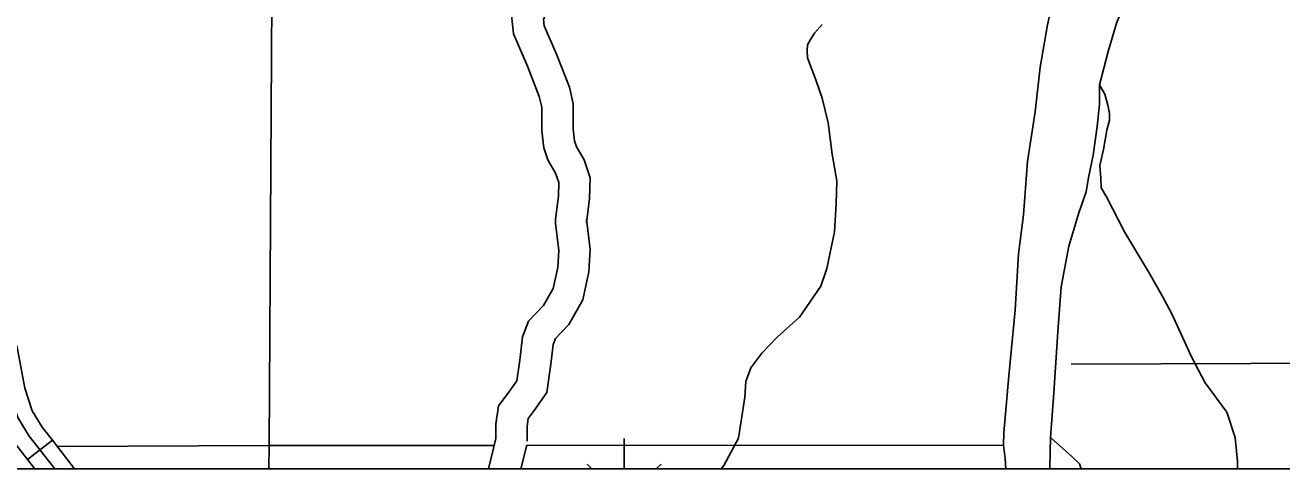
# Model space of a CAD drawing. Extents: x 22866 to 28196, y 1324810 to 1328105.
# Drawn here: x 25058.2 to 25202.6, y 1325755.5 to 1325806.5 of the extents above; entities that cross this region are included whole.
import ezdxf

# ---------------------------------------------------------------- set-up
doc = ezdxf.new("R2010")
doc.units = 0
for name, color, linetype in [('Level 32', 7, 'Continuous'), ('Level 35', 7, 'Continuous'), ('Level 44', 7, 'Continuous'), ('Level 46', 7, 'Continuous'), ('Level 5', 7, 'Continuous'), ('Level 9', 7, 'Continuous'), ('R_No Plot', 7, 'Continuous')]:
    doc.layers.add(name, color=color, linetype=linetype)

msp = doc.modelspace()

# ---------------------------------------------------------------- linework, layer by layer
at = {"layer": 'Level 32'}
msp.add_line((25061.34, 1325758.81), (25058.5, 1325756.59), dxfattribs=at)
for points in [[(25058.5, 1325756.59), (25057.19, 1325758.27), (25055.72, 1325760.66), (25054.66, 1325763.91), (25053.71, 1325769)], [(25061.34, 1325758.81), (25060.15, 1325760.32), (25059.01, 1325762.18), (25058.16, 1325764.8), (25057.25, 1325769.67)], [(25063.88, 1325755.52), (25062.35, 1325757.52), (25061.34, 1325758.81)], [(25059.34, 1325755.52), (25058.5, 1325756.59)]]:
    msp.add_lwpolyline(points, dxfattribs=at)
at = {"layer": 'Level 35'}
for points in [[(25138.2, 1325755.52), (25138.5, 1325755.9), (25140.17, 1325759.04), (25140.91, 1325763.75), (25141.01, 1325765.53), (25141.59, 1325767.12), (25142.84, 1325768.8), (25144.62, 1325770.63), (25147.18, 1325772.93), (25149.64, 1325776.49), (25150.32, 1325778.53), (25151.21, 1325782.72), (25151.41, 1325785.96), (25151.47, 1325788.58), (25150.94, 1325791.63), (25150.47, 1325795.24), (25149.79, 1325798.07), (25149.06, 1325800.16), (25148.12, 1325802.72), (25148.07, 1325803.51), (25148.12, 1325804.19), (25148.43, 1325804.82), (25148.9, 1325805.55), (25149.79, 1325806.54)], [(25197.52, 1325755.52), (25197.49, 1325756.38), (25197.23, 1325759.1), (25196.29, 1325762.03), (25193.78, 1325765.38), (25192.27, 1325768.31), (25189.91, 1325773.38), (25188.87, 1325775.37), (25187.4, 1325777.95), (25184.53, 1325782.72), (25182.44, 1325786.75), (25181.86, 1325787.79), (25181.81, 1325788.89), (25181.7, 1325790.36), (25182.12, 1325792.19), (25182.49, 1325794.39), (25182.8, 1325795.54), (25182.8, 1325796.32), (25182.59, 1325797.27), (25182.28, 1325798.52), (25181.65, 1325799.62)], [(25179.55, 1325755.52), (25179.34, 1325756.09), (25178.45, 1325756.98), (25177.77, 1325757.55), (25176.04, 1325759.12)]]:
    msp.add_lwpolyline(points, dxfattribs=at)
at = {"layer": 'Level 44'}
for p, q in [((25127.02, 1325759.02), (25127.02, 1325755.52)), ((25123.32, 1325755.52), (25122.78, 1325756.07)), ((25130.72, 1325755.52), (25131.27, 1325756.07))]:
    msp.add_line(p, q, dxfattribs=at)
at = {"layer": 'Level 46'}
msp.add_line((25119.15, 1325784.17), (25119.15, 1325783.72), dxfattribs=at)
for points in [[(25115.78, 1325811.74), (25114.96, 1325809.88), (25114.11, 1325807.59), (25114.31, 1325805.46), (25115.92, 1325801.74), (25117.29, 1325798.27), (25117.56, 1325797.03), (25117.56, 1325794.31), (25117.8, 1325792.38), (25118.26, 1325791), (25119.15, 1325789.48), (25119.53, 1325788.39), (25119.48, 1325786.83), (25119.15, 1325784.17)], [(25115.78, 1325811.74), (25114.96, 1325809.88), (25114.11, 1325807.59), (25114.31, 1325805.46), (25115.92, 1325801.74), (25117.29, 1325798.27), (25117.56, 1325797.03), (25117.56, 1325794.31), (25117.8, 1325792.38), (25118.26, 1325791), (25119.15, 1325789.48), (25119.53, 1325788.39), (25119.48, 1325786.83), (25119.15, 1325784.17)], [(25122.72, 1325783.72), (25123.07, 1325786.54), (25123.15, 1325788.94), (25122.44, 1325791), (25121.55, 1325792.5), (25121.33, 1325793.17), (25121.16, 1325794.53), (25121.16, 1325797.42), (25120.75, 1325799.32), (25119.25, 1325803.11), (25117.84, 1325806.37), (25117.77, 1325807.11), (25118.29, 1325808.52), (25119.07, 1325810.28)], [(25061.61, 1325755.52), (25060.92, 1325756.42), (25058.67, 1325759.29), (25057.37, 1325761.42), (25056.41, 1325764.36), (25055.04, 1325771.68), (25054.63, 1325776.2), (25054.36, 1325780.61), (25054.02, 1325784.58), (25053.61, 1325787.45), (25052.79, 1325790.05), (25051.21, 1325793.34), (25049.71, 1325796.49), (25047.52, 1325799.84), (25043.9, 1325804.22)], [(25119.15, 1325783.72), (25119.54, 1325780.59), (25119.42, 1325778.64), (25118.89, 1325776.24), (25117.77, 1325774.27), (25116.03, 1325772.46), (25115.34, 1325770.68), (25115.04, 1325768.01), (25114.7, 1325765.64), (25113.8, 1325764.32), (25112.58, 1325762.75), (25112.29, 1325760.65), (25112.29, 1325759.02)], [(25119.15, 1325783.72), (25119.54, 1325780.59), (25119.42, 1325778.64), (25118.89, 1325776.24), (25117.77, 1325774.27), (25116.03, 1325772.46), (25115.34, 1325770.68), (25115.04, 1325768.01), (25114.7, 1325765.64), (25113.8, 1325764.32), (25112.58, 1325762.75), (25112.29, 1325760.65), (25112.29, 1325759.02)], [(25115.89, 1325758.68), (25115.89, 1325760.4), (25116.02, 1325761.31), (25116.71, 1325762.2), (25118.14, 1325764.3), (25118.62, 1325767.55), (25118.87, 1325769.81), (25119.13, 1325770.49), (25120.68, 1325772.1), (25122.29, 1325774.93), (25122.99, 1325778.14), (25123.15, 1325780.7), (25122.72, 1325784.17)], [(25112.29, 1325759.02), (25111.45, 1325755.52)], [(25112.29, 1325759.02), (25111.45, 1325755.52)], [(25115.16, 1325755.52), (25115.84, 1325758.24)]]:
    msp.add_lwpolyline(points, dxfattribs=at)
at = {"layer": 'Level 5'}
for points in [[(25086.25, 1325758.19), (25086.65, 1325822.22)], [(25209.36, 1325767.65), (25178.4, 1325767.54)], [(25061.92, 1325758.08), (25086.25, 1325758.19)], [(25086.23, 1325755.52), (25086.25, 1325758.19)], [(25086.25, 1325758.19), (25112.12, 1325758.2)], [(25115.83, 1325758.2), (25170.53, 1325758.22)]]:
    msp.add_lwpolyline(points, dxfattribs=at)
at = {"layer": 'Level 9'}
for points in [[(25181.65, 1325799.62), (25182.63, 1325803.44), (25183.66, 1325806.8), (25183.94, 1325807.48), (25184.88, 1325809.62), (25187.65, 1325813.97), (25190.22, 1325818.73), (25192.41, 1325822.55), (25193.09, 1325825.06), (25193.98, 1325829.73), (25194.87, 1325835.33), (25195.13, 1325839.57), (25194.66, 1325842.76), (25193.88, 1325846.53), (25193.77, 1325849.1), (25193.93, 1325850.61), (25194.66, 1325852.65), (25196.02, 1325855.43), (25199.68, 1325864.34), (25202.35, 1325870.41), (25204.18, 1325875.44), (25204.91, 1325878.26), (25204.8, 1325880.31), (25204.54, 1325881.25)], [(25172.91, 1325784.69), (25173.38, 1325790.81), (25174.27, 1325796.52), (25174.84, 1325801.64), (25175.68, 1325806.48), (25178.19, 1325817.79), (25180.02, 1325825.01), (25182.32, 1325832.67), (25183.89, 1325836.91), (25185.77, 1325841.99), (25187.42, 1325847.93)], [(25175.94, 1325755.52), (25175.94, 1325755.62), (25176.04, 1325759.12), (25176.41, 1325764.25), (25176.88, 1325771.23), (25177.25, 1325776.41), (25178.14, 1325781.07), (25179.29, 1325784.89), (25180.12, 1325787.3), (25180.38, 1325788.95), (25180.91, 1325791.52), (25181.38, 1325794.81), (25181.64, 1325797.38), (25181.65, 1325799.62)], [(25170.89, 1325755.52), (25170.82, 1325756.72), (25170.61, 1325758.25), (25170.66, 1325759.67), (25171.23, 1325766.21), (25171.97, 1325773.75), (25172.33, 1325780.19), (25172.91, 1325784.69)]]:
    msp.add_lwpolyline(points, dxfattribs=at)
at = {"layer": 'R_No Plot'}
msp.add_lwpolyline([(24815.02, 1326581.62), (26086.71, 1326581.62), (26086.71, 1325755.52), (24815.02, 1325755.52)], close=True, dxfattribs=at)
msp.add_lwpolyline([(24815.02, 1326581.62), (26086.71, 1326581.62), (26086.71, 1325755.52), (24815.02, 1325755.52)], close=True, dxfattribs=at)

doc.saveas('drawing.dxf')
